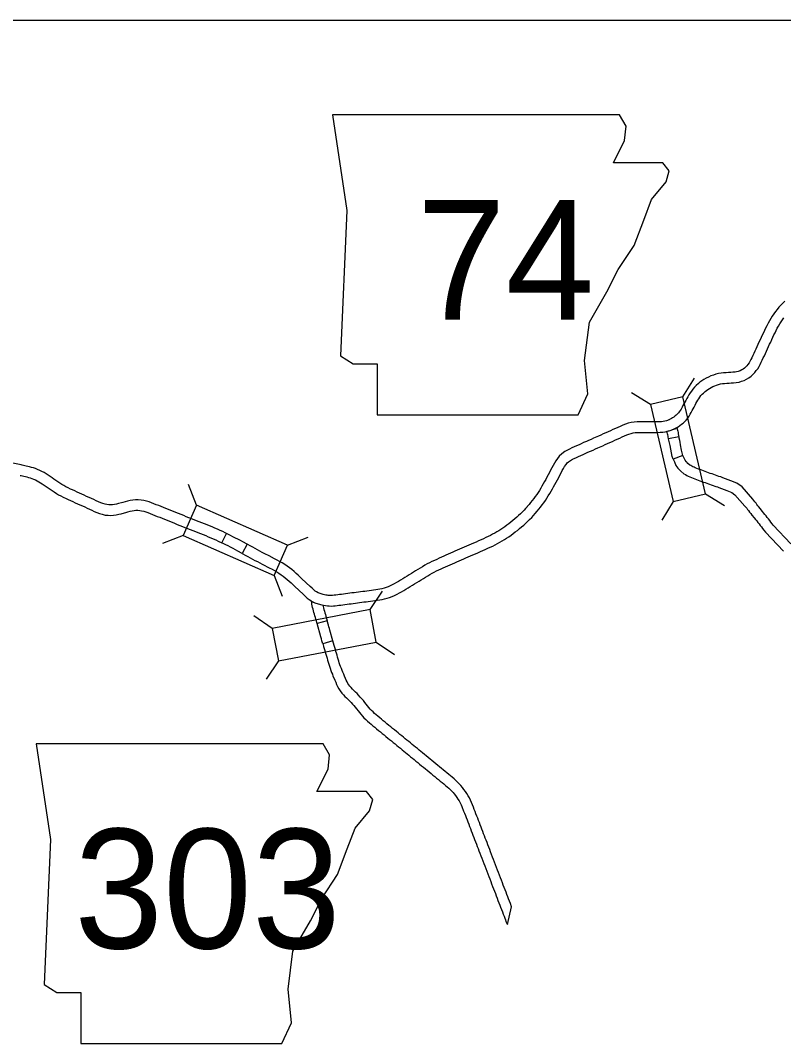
# Model space of a CAD drawing. Extents: x 77230 to 630905, y 790554 to 1662844.
# Drawn here: x 321612 to 339816, y 1451506 to 1475921 of the extents above; entities that cross this region are included whole.
import ezdxf

# ---------------------------------------------------------------- set-up
doc = ezdxf.new("R2010")
doc.units = 0
for name, color, linetype in [('Level 10', 7, 'Continuous'), ('Level 19', 7, 'Continuous'), ('Level 24', 7, 'Continuous'), ('Level 28', 7, 'Continuous')]:
    doc.layers.add(name, color=color, linetype=linetype)

msp = doc.modelspace()

# ---------------------------------------------------------------- linework, layer by layer
at = {"layer": 'Level 10'}
for points in [[(339844, 1469219), (339797, 1469173), (339752, 1469125), (339707, 1469075), (339665, 1469024), (339624, 1468972), (339585, 1468919), (339548, 1468864), (339512, 1468808), (339479, 1468751), (339447, 1468694), (339417, 1468636), (339389, 1468579), (339362, 1468522), (339335, 1468465), (339309, 1468409), (339285, 1468357), (339257, 1468303), (339231, 1468246), (339203, 1468188), (339180, 1468130), (339157, 1468079), (339132, 1468026), (339108, 1467974), (339084, 1467923), (339061, 1467873), (339038, 1467827), (339016, 1467785), (338995, 1467750), (338967, 1467714), (338942, 1467679), (338915, 1467652), (338885, 1467625), (338853, 1467602), (338818, 1467581), (338779, 1467563), (338734, 1467547), (338696, 1467534), (338660, 1467527), (338610, 1467525), (338556, 1467522), (338502, 1467518), (338446, 1467515), (338388, 1467510), (338326, 1467503), (338264, 1467492), (338202, 1467477), (338142, 1467459), (338082, 1467437), (338025, 1467411), (337971, 1467383), (337918, 1467353), (337868, 1467320), (337821, 1467286), (337788, 1467258), (337735, 1467212), (337692, 1467170), (337652, 1467124), (337618, 1467077), (337587, 1467033), (337558, 1466987), (337531, 1466940), (337508, 1466897), (337486, 1466855), (337463, 1466813), (337441, 1466771), (337418, 1466730), (337396, 1466689), (337373, 1466647), (337352, 1466612), (337330, 1466580), (337310, 1466555), (337283, 1466530), (337256, 1466500), (337231, 1466482), (337198, 1466455), (337171, 1466437), (337141, 1466420), (337111, 1466404), (337082, 1466391), (337082, 1466391)], [(337171, 1466157), (337178, 1466160), (337220, 1466179), (337262, 1466201), (337303, 1466225), (337346, 1466253), (337383, 1466283), (337423, 1466312), (337461, 1466354), (337495, 1466386), (337531, 1466432), (337562, 1466477), (337589, 1466522), (337615, 1466568), (337638, 1466610), (337661, 1466653), (337683, 1466695), (337706, 1466737), (337728, 1466779), (337750, 1466819), (337772, 1466858), (337795, 1466894), (337822, 1466933), (337847, 1466968), (337874, 1466999), (337905, 1467029), (337949, 1467067), (337975, 1467088), (338012, 1467115), (338049, 1467140), (338090, 1467163), (338132, 1467185), (338177, 1467205), (338221, 1467221), (338268, 1467235), (338315, 1467247), (338363, 1467256), (338412, 1467261), (338464, 1467265), (338517, 1467269), (338571, 1467272), (338624, 1467275), (338687, 1467278), (338758, 1467291), (338817, 1467311), (338875, 1467332), (338934, 1467360), (338990, 1467392), (339042, 1467430), (339088, 1467472), (339133, 1467517), (339167, 1467564), (339202, 1467608), (339234, 1467662), (339262, 1467714), (339286, 1467766), (339310, 1467817), (339334, 1467869), (339359, 1467921), (339383, 1467974), (339410, 1468031), (339432, 1468087), (339457, 1468139), (339482, 1468193), (339510, 1468246), (339536, 1468305), (339562, 1468360), (339588, 1468415), (339614, 1468469), (339640, 1468523), (339668, 1468576), (339696, 1468628), (339725, 1468678), (339757, 1468726), (339789, 1468774), (339824, 1468821)], [(337089, 1466394), (337021, 1466370), (336983, 1466360), (336945, 1466350), (336908, 1466345), (336861, 1466342), (336808, 1466341), (336750, 1466341), (336690, 1466341), (336630, 1466341), (336569, 1466341), (336509, 1466341), (336448, 1466341), (336386, 1466340), (336322, 1466339), (336254, 1466334), (336183, 1466324), (336112, 1466308), (336045, 1466286), (335981, 1466261), (335920, 1466235), (335861, 1466208), (335804, 1466182), (335747, 1466156), (335690, 1466131), (335632, 1466105), (335574, 1466079), (335516, 1466053), (335459, 1466027), (335401, 1466002), (335366, 1465986), (335284, 1465950), (335225, 1465924), (335167, 1465897), (335112, 1465872), (335047, 1465846), (334992, 1465818), (334938, 1465795), (334881, 1465770), (334824, 1465744), (334766, 1465718), (334714, 1465692), (334677, 1465676), (334601, 1465636), (334524, 1465582), (334464, 1465523), (334424, 1465468), (334383, 1465412), (334350, 1465354), (334319, 1465301), (334289, 1465244), (334260, 1465189), (334231, 1465135), (334202, 1465080), (334172, 1465025), (334143, 1464970), (334113, 1464915), (334083, 1464862), (334053, 1464809), (334023, 1464756), (333992, 1464705), (333960, 1464655), (333927, 1464605), (333893, 1464557), (333858, 1464509), (333821, 1464462), (333783, 1464414), (333744, 1464368), (333704, 1464321)], [(333894, 1464158), (333936, 1464207), (333977, 1464256), (334017, 1464307), (334057, 1464358), (334096, 1464411), (334134, 1464465), (334170, 1464519), (334204, 1464574), (334238, 1464629), (334270, 1464684), (334301, 1464740), (334332, 1464795), (334362, 1464850), (334392, 1464906), (334422, 1464961), (334452, 1465017), (334482, 1465073), (334509, 1465127), (334538, 1465179), (334567, 1465230), (334593, 1465275), (334627, 1465321), (334654, 1465360), (334684, 1465389), (334732, 1465423), (334784, 1465450), (334820, 1465465), (334874, 1465493), (334926, 1465516), (334982, 1465541), (335038, 1465566), (335099, 1465592), (335150, 1465618), (335210, 1465642), (335271, 1465670), (335328, 1465696), (335385, 1465722), (335467, 1465757), (335502, 1465773), (335561, 1465799), (335619, 1465825), (335676, 1465851), (335734, 1465877), (335792, 1465902), (335850, 1465928), (335908, 1465955), (335965, 1465981), (336021, 1466007), (336075, 1466030), (336128, 1466050), (336179, 1466066), (336229, 1466078), (336280, 1466085), (336333, 1466089), (336391, 1466090), (336450, 1466091), (336509, 1466091), (336570, 1466091), (336630, 1466091), (336690, 1466091), (336750, 1466091), (336810, 1466091), (336871, 1466093), (336933, 1466096), (336994, 1466105), (337045, 1466118), (337090, 1466130), (337134, 1466143), (337171, 1466157)], [(337319, 1465987), (337075, 1465936), (337073, 1465943), (337068, 1465974), (337062, 1466002), (337056, 1466032), (337049, 1466060), (337036, 1466116), (337134, 1466143), (337178, 1466160), (337272, 1466207)], [(337272, 1466207), (337281, 1466168), (337287, 1466143), (337293, 1466116), (337300, 1466086), (337306, 1466055), (337314, 1466020), (337319, 1465987)], [(337181, 1465450), (337159, 1465519), (337109, 1465776), (337102, 1465809), (337096, 1465840), (337075, 1465936)], [(337415, 1465540), (337385, 1465669), (337360, 1465797), (337347, 1465860), (337340, 1465893), (337319, 1465987)], [(337415, 1465540), (337181, 1465450), (337182, 1465448), (337212, 1465384), (337249, 1465302), (337297, 1465237), (337309, 1465223), (337324, 1465204), (337367, 1465165), (337437, 1465105), (337474, 1465082), (337507, 1465064), (337543, 1465045), (337581, 1465027), (337620, 1465011), (337660, 1464996), (337699, 1464982), (337737, 1464968), (337777, 1464952), (337820, 1464936), (337862, 1464921), (337904, 1464906), (337946, 1464892), (337988, 1464877), (338029, 1464863), (338201, 1464799), (338239, 1464790), (338274, 1464774), (338467, 1464704), (338580, 1464659), (338658, 1464603), (338896, 1464331), (338917, 1464307), (338937, 1464281), (338959, 1464254), (338980, 1464223), (339008, 1464187), (339036, 1464152), (339064, 1464117), (339119, 1464050), (339147, 1464015), (339176, 1463978), (339204, 1463942), (339233, 1463905), (339261, 1463871), (339287, 1463835), (339318, 1463796), (339347, 1463759), (339383, 1463712), (339812, 1463256)], [(339994, 1463428), (339573, 1463875), (339544, 1463912), (339515, 1463950), (339486, 1463986), (339458, 1464024), (339429, 1464061), (339400, 1464097), (339372, 1464133), (339342, 1464170), (339313, 1464206), (339258, 1464276), (339229, 1464310), (339204, 1464341), (339182, 1464370), (339161, 1464401), (339134, 1464436), (339110, 1464467), (339085, 1464495), (338827, 1464790), (338700, 1464880), (338557, 1464937), (338367, 1465007), (338320, 1465027), (338275, 1465038), (338112, 1465099), (338070, 1465113), (338028, 1465128), (337987, 1465142), (337946, 1465157), (337905, 1465171), (337866, 1465186), (337826, 1465201), (337785, 1465216), (337747, 1465230), (337712, 1465244), (337681, 1465257), (337653, 1465270), (337626, 1465283), (337602, 1465297), (337585, 1465308), (337533, 1465351), (337506, 1465376), (337501, 1465383), (337494, 1465392), (337466, 1465429), (337439, 1465489), (337415, 1465540)], [(326374, 1463753), (326313, 1463781), (326250, 1463808), (326187, 1463833), (326125, 1463858), (326064, 1463883), (326002, 1463908), (325940, 1463933), (325877, 1463957), (325815, 1463982), (325753, 1464006), (325691, 1464030), (325630, 1464055), (325568, 1464079), (325506, 1464104), (325445, 1464129), (325383, 1464153), (325322, 1464177), (325262, 1464202), (325202, 1464226), (325142, 1464250), (325083, 1464274), (325024, 1464297), (324967, 1464320), (324910, 1464342), (324853, 1464365), (324796, 1464387), (324738, 1464410), (324679, 1464431), (324618, 1464450), (324555, 1464465), (324489, 1464477), (324422, 1464482), (324355, 1464482), (324291, 1464476), (324227, 1464466), (324167, 1464452), (324109, 1464437), (324054, 1464421), (324021, 1464411), (323950, 1464391), (323902, 1464379), (323855, 1464370), (323808, 1464364), (323764, 1464360), (323717, 1464363), (323674, 1464366), (323631, 1464378), (323578, 1464394), (323527, 1464413), (323475, 1464435), (323420, 1464460), (323362, 1464486), (323305, 1464512), (323248, 1464538), (323191, 1464564), (323133, 1464590), (323076, 1464616), (323019, 1464641), (322963, 1464667), (322907, 1464692), (322851, 1464717), (322807, 1464737), (322747, 1464766), (322697, 1464792), (322648, 1464820), (322600, 1464849), (322553, 1464879), (322505, 1464910), (322458, 1464941), (322411, 1464972), (322366, 1465003), (322321, 1465035), (322274, 1465068), (322225, 1465100), (322175, 1465131), (322123, 1465159), (322071, 1465184), (322019, 1465206), (321968, 1465226), (321920, 1465242), (321873, 1465256), (321828, 1465268), (321787, 1465279), (321748, 1465288), (321714, 1465295), (321682, 1465302), (321653, 1465308), (321627, 1465314), (321311, 1465377)], [(321602, 1465064), (321629, 1465058), (321660, 1465051), (321693, 1465044), (321729, 1465036), (321766, 1465026), (321804, 1465016), (321843, 1465004), (321884, 1464990), (321925, 1464975), (321967, 1464957), (322008, 1464937), (322050, 1464914), (322091, 1464889), (322133, 1464861), (322177, 1464830), (322223, 1464798), (322271, 1464765), (322320, 1464732), (322369, 1464700), (322418, 1464668), (322469, 1464636), (322522, 1464604), (322577, 1464573), (322634, 1464543), (322701, 1464511), (322748, 1464489), (322804, 1464464), (322860, 1464439), (322917, 1464413), (322973, 1464388), (323030, 1464362), (323088, 1464336), (323145, 1464310), (323202, 1464284), (323259, 1464259), (323316, 1464233), (323374, 1464206), (323436, 1464180), (323498, 1464157), (323560, 1464138), (323631, 1464118), (323701, 1464114), (323766, 1464110), (323832, 1464115), (323894, 1464123), (323956, 1464135), (324015, 1464149), (324091, 1464171), (324125, 1464181), (324176, 1464196), (324226, 1464210), (324274, 1464220), (324321, 1464228), (324367, 1464232), (324413, 1464232), (324458, 1464229), (324503, 1464221), (324551, 1464209), (324600, 1464193), (324652, 1464175), (324705, 1464155), (324761, 1464133), (324817, 1464110), (324875, 1464087), (324933, 1464064), (324991, 1464041), (325050, 1464018), (325109, 1463994), (325169, 1463970), (325229, 1463945), (325290, 1463921), (325352, 1463896), (325414, 1463872), (325475, 1463847), (325537, 1463823), (325599, 1463798), (325662, 1463773), (325724, 1463749), (325786, 1463725), (325847, 1463700), (325908, 1463676), (325970, 1463651), (326032, 1463626), (326093, 1463601), (326154, 1463577), (326213, 1463552), (326272, 1463525)], [(333706, 1464323), (333664, 1464275), (333627, 1464232), (333585, 1464192), (333541, 1464149), (333497, 1464107), (333452, 1464066), (333406, 1464026), (333360, 1463987), (333312, 1463949), (333264, 1463912), (333215, 1463875), (333168, 1463839), (333121, 1463806), (333075, 1463774), (333027, 1463745), (332977, 1463716), (332926, 1463686), (332876, 1463658), (332825, 1463631), (332773, 1463605), (332717, 1463580), (332660, 1463554), (332601, 1463528), (332541, 1463501), (332481, 1463474), (332423, 1463448), (332364, 1463423), (332306, 1463397), (332249, 1463372), (332194, 1463348), (332139, 1463324), (332084, 1463300), (332031, 1463276), (331978, 1463252), (331925, 1463229), (331871, 1463205), (331817, 1463181), (331763, 1463158), (331709, 1463134), (331654, 1463110), (331599, 1463086), (331543, 1463061), (331486, 1463036), (331428, 1463009), (331370, 1462980), (331312, 1462950), (331255, 1462918), (331200, 1462885), (331146, 1462851), (331093, 1462818), (331040, 1462784), (330989, 1462752), (330937, 1462720), (330886, 1462689), (330834, 1462658), (330783, 1462627), (330732, 1462596), (330680, 1462565), (330629, 1462534), (330579, 1462505), (330530, 1462477), (330482, 1462451), (330434, 1462428), (330386, 1462408), (330338, 1462391), (330287, 1462375), (330236, 1462361), (330186, 1462349), (330136, 1462339), (330086, 1462331), (330035, 1462323), (329983, 1462317), (329931, 1462309), (329879, 1462303), (329829, 1462297), (329776, 1462292), (329723, 1462285), (329673, 1462278), (329621, 1462271), (329572, 1462265), (329518, 1462259), (329468, 1462250), (329420, 1462244), (329370, 1462238), (329320, 1462231), (329272, 1462224), (329225, 1462218), (329180, 1462212), (329137, 1462207), (329094, 1462203), (329053, 1462198), (329026, 1462196), (328992, 1462199), (328955, 1462200), (328927, 1462203), (328899, 1462209), (328867, 1462217), (328832, 1462225), (328712, 1462260)], [(328633, 1462024), (328655, 1462017), (328767, 1461984), (328806, 1461974), (328845, 1461964), (328890, 1461956), (328936, 1461951), (328976, 1461949), (329026, 1461945), (329079, 1461949), (329121, 1461954), (329164, 1461959), (329210, 1461964), (329257, 1461970), (329306, 1461976), (329354, 1461983), (329403, 1461990), (329452, 1461996), (329504, 1462003), (329552, 1462011), (329602, 1462016), (329655, 1462024), (329704, 1462030), (329756, 1462037), (329804, 1462043), (329856, 1462048), (329910, 1462055), (329963, 1462062), (330016, 1462069), (330069, 1462076), (330125, 1462083), (330182, 1462093), (330240, 1462105), (330299, 1462119), (330357, 1462135), (330417, 1462154), (330477, 1462175), (330537, 1462200), (330595, 1462228), (330651, 1462258), (330705, 1462288), (330758, 1462320), (330809, 1462351), (330861, 1462382), (330912, 1462413), (330963, 1462444), (331015, 1462475), (331068, 1462507), (331121, 1462540), (331174, 1462573), (331226, 1462606), (331278, 1462639), (331330, 1462671), (331381, 1462701), (331432, 1462730), (331484, 1462757), (331536, 1462783), (331590, 1462808), (331645, 1462833), (331700, 1462857), (331755, 1462881), (331809, 1462905), (331863, 1462929), (331917, 1462952), (331971, 1462976), (332025, 1463000), (332079, 1463024), (332132, 1463047), (332186, 1463071), (332240, 1463095), (332294, 1463119), (332350, 1463143), (332406, 1463168), (332464, 1463193), (332524, 1463219), (332584, 1463246), (332643, 1463273), (332702, 1463299), (332762, 1463325), (332821, 1463352), (332880, 1463379), (332939, 1463408), (332996, 1463438), (333050, 1463469), (333103, 1463500), (333156, 1463531), (333211, 1463564), (333264, 1463601), (333316, 1463638), (333366, 1463676), (333416, 1463714), (333467, 1463753), (333518, 1463794), (333569, 1463836), (333618, 1463880), (333667, 1463924), (333714, 1463968), (333759, 1464013), (333809, 1464060), (333852, 1464111), (333893, 1464157)], [(326417, 1463456), (326525, 1463681), (326499, 1463694), (326438, 1463724), (326376, 1463752)], [(327023, 1463421), (326919, 1463477), (326860, 1463508), (326801, 1463540), (326742, 1463570), (326682, 1463602), (326622, 1463632), (326525, 1463681)], [(326270, 1463526), (326330, 1463498), (326417, 1463456)], [(326904, 1463201), (326800, 1463257), (326743, 1463288), (326684, 1463318), (326626, 1463349), (326567, 1463380), (326508, 1463410), (326417, 1463456)], [(327023, 1463421), (326904, 1463201), (326917, 1463194), (326975, 1463162), (327034, 1463130), (327093, 1463099), (327150, 1463068), (327207, 1463037), (327265, 1463006), (327323, 1462975), (327381, 1462945), (327440, 1462915), (327498, 1462885), (327544, 1462861)], [(327547, 1463142), (327439, 1463196), (327382, 1463226), (327326, 1463257), (327269, 1463287), (327211, 1463319), (327153, 1463350), (327095, 1463382), (327036, 1463413), (327023, 1463421)], [(328712, 1462260), (328674, 1462285), (328645, 1462304), (328617, 1462326), (328570, 1462370), (328526, 1462410), (328328, 1462595), (328284, 1462637), (328238, 1462681), (328190, 1462726), (328140, 1462772), (328086, 1462816), (328031, 1462858), (327974, 1462900), (327916, 1462938), (327856, 1462977), (327791, 1463012), (327732, 1463044), (327673, 1463076), (327547, 1463142)], [(327544, 1462861), (327613, 1462824), (327672, 1462792), (327729, 1462761), (327778, 1462729), (327831, 1462694), (327882, 1462658), (327930, 1462620), (327977, 1462582), (328021, 1462542), (328066, 1462500), (328111, 1462457), (328156, 1462413), (328357, 1462226), (328400, 1462186), (328454, 1462136), (328499, 1462101), (328537, 1462076), (328577, 1462050), (328633, 1462024)], [(328931, 1461592), (328689, 1461526), (328683, 1461550), (328671, 1461592), (328659, 1461633), (328647, 1461674), (328636, 1461715), (328624, 1461755), (328613, 1461794), (328601, 1461832), (328591, 1461870), (328580, 1461909), (328571, 1461949), (328565, 1461990), (328562, 1462025), (328558, 1462062), (328633, 1462024), (328823, 1461970)], [(328823, 1461970), (328831, 1461937), (328842, 1461902), (328853, 1461864), (328864, 1461824), (328876, 1461784), (328888, 1461743), (328899, 1461702), (328931, 1461592)], [(328825, 1461048), (328805, 1461120), (328793, 1461165), (328780, 1461209), (328689, 1461526)], [(329065, 1461119), (328995, 1461367), (328982, 1461409), (328970, 1461452), (328958, 1461493), (328931, 1461592)], [(329065, 1461119), (328825, 1461048), (328832, 1461026), (328845, 1460980), (328859, 1460934), (328872, 1460888), (328885, 1460842), (328898, 1460795), (328911, 1460749), (328925, 1460702), (328938, 1460656), (328951, 1460608), (328966, 1460560), (328982, 1460510), (328998, 1460460), (329017, 1460411), (329036, 1460363), (329053, 1460323), (329067, 1460275), (329096, 1460218), (329114, 1460176), (329134, 1460126), (329155, 1460076), (329179, 1460024), (329207, 1459971), (329240, 1459919), (329277, 1459871), (329316, 1459828), (329354, 1459789), (329391, 1459753), (329428, 1459717), (329464, 1459681), (329499, 1459644), (329533, 1459608), (329566, 1459570), (329598, 1459531), (329631, 1459490), (329665, 1459448), (329697, 1459408), (329731, 1459366), (329770, 1459322), (329807, 1459281), (329848, 1459239), (329892, 1459199), (329935, 1459161), (329978, 1459125), (330021, 1459089), (330065, 1459052), (330109, 1459015), (330153, 1458979), (330198, 1458942), (330242, 1458906), (330287, 1458869), (330332, 1458833), (330376, 1458797), (330419, 1458761), (330462, 1458726), (330505, 1458690), (330548, 1458655), (330591, 1458620), (330633, 1458586), (330675, 1458552), (330716, 1458518), (330757, 1458485), (330798, 1458451), (330839, 1458418), (330879, 1458385), (330920, 1458351), (330961, 1458317), (331003, 1458282), (331046, 1458247), (331089, 1458211), (331134, 1458174), (331180, 1458137)], [(331337, 1458332), (331292, 1458368), (331248, 1458404), (331205, 1458440), (331163, 1458475), (331121, 1458509), (331080, 1458544), (331038, 1458578), (330997, 1458612), (330956, 1458645), (330915, 1458679), (330874, 1458712), (330832, 1458746), (330791, 1458779), (330749, 1458814), (330707, 1458848), (330664, 1458883), (330622, 1458918), (330579, 1458954), (330534, 1458991), (330489, 1459027), (330445, 1459063), (330401, 1459099), (330356, 1459136), (330312, 1459172), (330268, 1459208), (330225, 1459244), (330182, 1459280), (330139, 1459316), (330098, 1459351), (330059, 1459385), (330023, 1459418), (329989, 1459452), (329956, 1459489), (329922, 1459527), (329893, 1459565), (329859, 1459606), (329826, 1459647), (329792, 1459689), (329757, 1459732), (329719, 1459775), (329680, 1459816), (329642, 1459856), (329604, 1459894), (329567, 1459931), (329531, 1459966), (329498, 1460000), (329469, 1460032), (329444, 1460063), (329423, 1460097), (329403, 1460135), (329384, 1460177), (329365, 1460221), (329345, 1460270), (329323, 1460323), (329300, 1460369), (329289, 1460406), (329268, 1460457), (329250, 1460502), (329234, 1460545), (329219, 1460588), (329205, 1460633), (329192, 1460678), (329178, 1460725), (329165, 1460771), (329151, 1460818), (329138, 1460863), (329125, 1460909), (329112, 1460956), (329099, 1461003), (329065, 1461119)], [(333234, 1454346), (333330, 1454770), (333300, 1454848), (333279, 1454902), (333258, 1454956), (333237, 1455009), (333217, 1455064), (333196, 1455118), (333174, 1455174), (333153, 1455230), (333131, 1455287), (333109, 1455345), (333086, 1455403), (333063, 1455463), (333040, 1455523), (333017, 1455584), (332993, 1455646), (332969, 1455708), (332945, 1455771), (332921, 1455833), (332897, 1455896), (332873, 1455957), (332850, 1456018), (332828, 1456077), (332806, 1456135), (332784, 1456192), (332763, 1456248), (332742, 1456303), (332721, 1456356), (332701, 1456409), (332680, 1456462), (332661, 1456513), (332641, 1456565), (332621, 1456619), (332601, 1456671), (332581, 1456724), (332560, 1456777), (332540, 1456829), (332520, 1456882), (332500, 1456935), (332479, 1456988), (332459, 1457041), (332439, 1457094), (332417, 1457148), (332374, 1457257), (332349, 1457312), (332322, 1457367), (332291, 1457421), (332260, 1457472), (332227, 1457521), (332193, 1457569), (332158, 1457616), (332121, 1457662), (332081, 1457705), (332040, 1457747), (331998, 1457787), (331955, 1457824), (331912, 1457860), (331870, 1457895), (331828, 1457929), (331785, 1457964), (331742, 1457999), (331699, 1458034), (331655, 1458070), (331611, 1458107), (331566, 1458144), (331521, 1458181), (331475, 1458219), (331429, 1458257), (331383, 1458295), (331337, 1458332)], [(331180, 1458137), (331225, 1458100), (331271, 1458064), (331316, 1458026), (331362, 1457988), (331407, 1457951), (331452, 1457914), (331496, 1457877), (331540, 1457841), (331584, 1457805), (331627, 1457770), (331669, 1457736), (331711, 1457701), (331753, 1457667), (331793, 1457634), (331830, 1457601), (331865, 1457568), (331899, 1457534), (331931, 1457499), (331962, 1457461), (331992, 1457422), (332021, 1457380), (332049, 1457337), (332076, 1457294), (332100, 1457251), (332122, 1457206), (332144, 1457159), (332185, 1457055), (332206, 1457004), (332226, 1456951), (332246, 1456898), (332267, 1456845), (332287, 1456793), (332307, 1456740), (332327, 1456687), (332347, 1456634), (332368, 1456582), (332388, 1456530), (332407, 1456478), (332427, 1456425), (332447, 1456372), (332467, 1456320), (332488, 1456266), (332509, 1456212), (332530, 1456158), (332551, 1456103), (332572, 1456047), (332594, 1455989), (332617, 1455929), (332640, 1455868), (332663, 1455806), (332687, 1455744), (332712, 1455681), (332736, 1455618), (332760, 1455556), (332784, 1455495), (332807, 1455434), (332830, 1455373), (332853, 1455314), (332875, 1455255), (332898, 1455197), (332920, 1455140), (332941, 1455084), (332962, 1455029), (332983, 1454974), (333004, 1454920), (333025, 1454866), (333046, 1454811), (333067, 1454757), (333088, 1454703), (333109, 1454648), (333129, 1454594), (333149, 1454542), (333167, 1454496), (333182, 1454456), (333195, 1454420), (333234, 1454346)]]:
    msp.add_lwpolyline(points, dxfattribs=at)
at = {"layer": 'Level 19'}
for p, q in [((337411, 1466939), (337689, 1467388)), ((336640, 1466757), (336191, 1467034)), ((325810, 1464356), (325620, 1464849)), ((337187, 1464445), (336910, 1463995)), ((337958, 1464627), (338407, 1464349)), ((325491, 1463632), (324998, 1463441)), ((327984, 1463397), (328476, 1463588)), ((327664, 1462672), (327855, 1462180)), ((329952, 1461861), (330248, 1462298)), ((327618, 1461413), (327181, 1461710)), ((330101, 1461083), (330538, 1460787)), ((327768, 1460635), (327471, 1460198))]:
    msp.add_line(p, q, dxfattribs=at)
for points in [[(336640, 1466757), (337187, 1464445), (337958, 1464627), (337411, 1466939)], [(325491, 1463632), (327664, 1462672), (327984, 1463397), (325810, 1464356)], [(327768, 1460635), (330101, 1461083), (329952, 1461861), (327618, 1461413)]]:
    msp.add_lwpolyline(points, close=True, dxfattribs=at)
at = {"layer": 'Level 24'}
for points in [[(329057, 1473668), (329400, 1471384), (329247, 1467920), (329552, 1467730), (330123, 1467730), (330123, 1466512), (334919, 1466512), (335148, 1467007), (335071, 1467806), (335186, 1468719), (335604, 1469443), (335871, 1469976), (336251, 1470547), (336480, 1471156), (336670, 1471651), (337013, 1472069), (337089, 1472336), (336937, 1472526), (335757, 1472526), (336023, 1473059), (336061, 1473402), (335903, 1473665)], [(321984, 1458662), (322327, 1456378), (322174, 1452914), (322479, 1452724), (323050, 1452724), (323050, 1451506), (327846, 1451506), (328074, 1452001), (327998, 1452800), (328112, 1453714), (328531, 1454437), (328798, 1454970), (329178, 1455541), (329407, 1456150), (329597, 1456645), (329940, 1457063), (330016, 1457330), (329864, 1457520), (328683, 1457520), (328950, 1458053), (328988, 1458396), (328830, 1458659)]]:
    msp.add_lwpolyline(points, close=True, dxfattribs=at)
at = {"layer": 'Level 28'}
msp.add_line((372910, 1475921), (77230, 1475921), dxfattribs=at)

# ---------------------------------------------------------------- texts
at = {"layer": 'Level 24'}
for s, p in [('74', (331066, 1468783)), ('303', (322894, 1453777))]:
    msp.add_text(s, height=2851.2, dxfattribs=at).set_placement(p)

doc.saveas('drawing.dxf')
